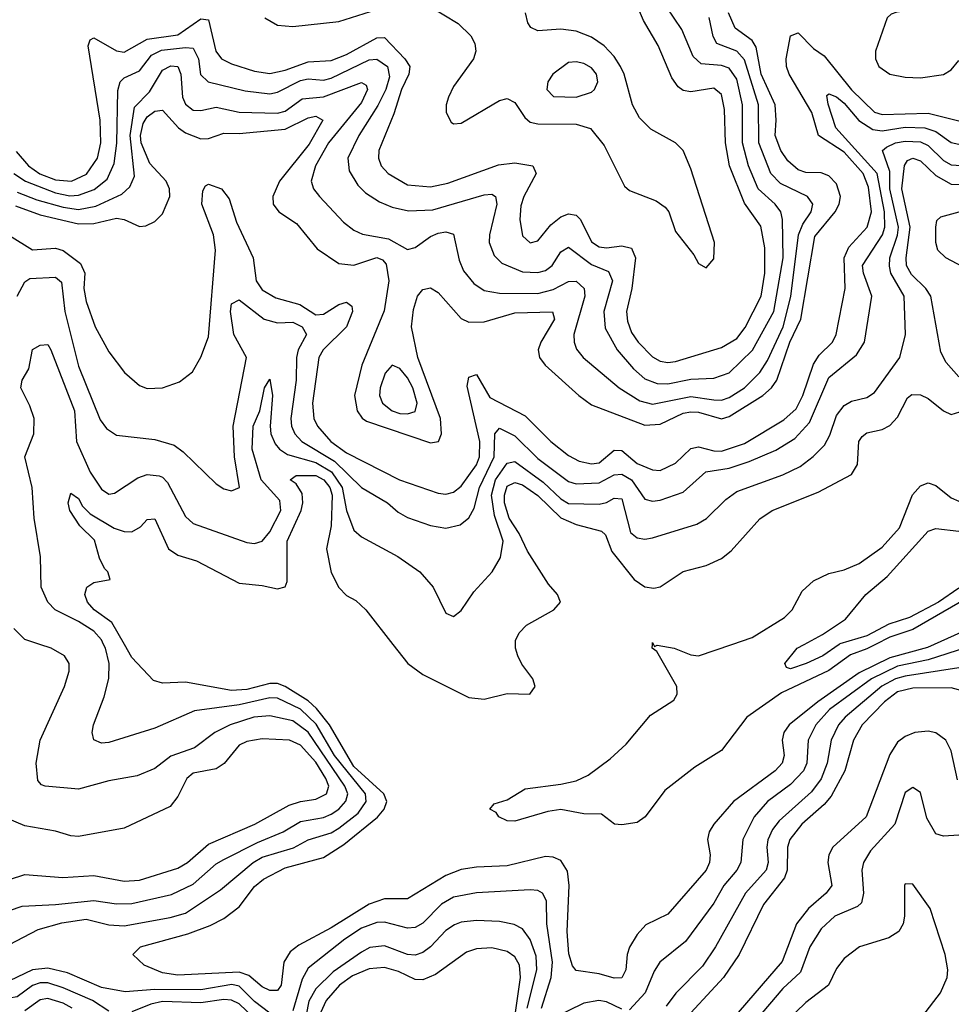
# Model space of a CAD drawing. Header units: inches. Extents: x 884549 to 1028252, y 526810 to 653624.
# Tile 657 of 1056: x 991577 to 994010, y 559060 to 561632. Entities that reach past the tile are written whole.
import ezdxf

# ---------------------------------------------------------------- set-up
doc = ezdxf.new("R2010")
doc.units = ezdxf.units.IN
doc.header["$MEASUREMENT"] = 0
doc.layers.add('A9595', color=7, linetype='Continuous')
doc.layers.add('A9596', color=7, linetype='Continuous')

msp = doc.modelspace()

# ---------------------------------------------------------------- linework, layer by layer
at = {"layer": 'A9595', "color": 5}
for points, elevation in [([(991530, 559205.3), (991624.9, 559255.1), (991687, 559273), (991750, 559281.9), (991810, 559267.3), (991850, 559265.2), (991970, 559286.6), (992010, 559298.1), (992100.9, 559359.1), (992186.4, 559430), (992210, 559443.8), (992291.6, 559468.4), (992330, 559489.1), (992390, 559508.1), (992410, 559519.9), (992460.6, 559559.4), (992482, 559590), (992479.8, 559610), (992399.3, 559710), (992351.3, 559791.3), (992310, 559830.5), (992250, 559859.7), (992230, 559860.7), (992150, 559842.5), (992033.4, 559826.6), (991930, 559781.3), (991810, 559744.1), (991790, 559741.9), (991770.7, 559750.7), (991766.2, 559770), (991769.2, 559790), (991797.1, 559862.9), (991809.2, 559910.8), (991810.5, 559950), (991800.5, 559990), (991795.7, 560000)], 1940), ([(991550, 559304.9), (991583.4, 559316.6), (991670, 559320.4), (991770, 559331.4), (991830, 559322.5), (991870, 559323.3), (991973.6, 559346.4), (992030, 559373.7), (992090, 559426.5), (992110, 559438.5), (992197.5, 559482.5), (992265.4, 559510), (992310, 559537.5), (992370, 559547.9), (992390, 559556.2), (992410.3, 559570), (992429.1, 559590.9), (992433.5, 559610), (992426.2, 559630), (992330, 559770.7), (992290, 559800.8), (992230, 559813.1), (992188.1, 559810), (992126.3, 559790), (992086.1, 559770), (992033.4, 559730), (991971.7, 559708.3), (991930, 559676.1), (991883.5, 559656.5), (991810, 559643.6), (991730, 559621.6), (991643.7, 559630), (991633.6, 559633.6), (991624.5, 559644.5), (991619.9, 559690), (991629.9, 559749.9), (991693.9, 559890), (991706.2, 559930), (991706, 559950), (991694, 559970), (991658.7, 559990), (991629.1, 560000)], 1960), ([(993965.5, 560000), (993947.9, 559992.1), (993850, 559964.8), (993770, 559925.5), (993661.4, 559850), (993587.1, 559790), (993572.9, 559770), (993568.6, 559750), (993573.3, 559710), (993568.2, 559690), (993550.5, 559670), (993441.7, 559590), (993390.1, 559530), (993377.9, 559510), (993373.6, 559490), (993380.1, 559450), (993378.3, 559430), (993370, 559410), (993270, 559295.3), (993212.4, 559267.6), (993190, 559242), (993170, 559208.7), (993163.7, 559190), (993160.3, 559150), (993150, 559128.9), (993130, 559128), (993090, 559139.2), (993030, 559148), (993020.7, 559160.7), (993011.6, 559191.6), (993006.7, 559250), (993012.4, 559370), (993008, 559408), (992990, 559435.1), (992970, 559444.6), (992950, 559446.2), (992850, 559421.4), (992770, 559418.5), (992730, 559412.3), (992690, 559396.7), (992590, 559335.5), (992530, 559335.7), (992490, 559321.3), (992390, 559259.4), (992305.6, 559214.4), (992283.1, 559196.9), (992266.3, 559170), (992259.6, 559110), (992250, 559096.1), (992230, 559095.6), (992210, 559105.5), (992175.1, 559135.1), (992150, 559143.8), (991990, 559136.2), (991950, 559142.1), (991902, 559162), (991872.2, 559190), (991892.4, 559210), (992016.1, 559243.9), (992074.7, 559265.3), (992110, 559283.8), (992150, 559314.4), (992190, 559367.2), (992213.5, 559386.5), (992270, 559416.6), (992370, 559442.9), (992423.1, 559476.9), (992511.5, 559548.5), (992529, 559570), (992535.6, 559590), (992527.7, 559610), (992450, 559681.4), (992385.6, 559790), (992352.3, 559832.3), (992330, 559852.2), (992270, 559889.8), (992250, 559897.6), (992230, 559897.6), (992170, 559882), (992130, 559879.4), (992010, 559901.1), (991950, 559899.1), (991925.9, 559905.9), (991870, 559966), (991850.4, 560000)], 1920), ([(992551.7, 560000), (992591, 559950), (992630, 559921.2), (992750, 559861.1), (992790, 559857), (992850, 559872.2), (992909.6, 559870.4), (992923.6, 559890), (992917.4, 559910), (992888.3, 559948.3), (992878.2, 559970), (992872, 559990), (992872.1, 560000)], 1920), ([(993812.1, 560000), (993790, 559988.8), (993747, 559973), (993690, 559931.7), (993566.9, 559873.1), (993476.4, 559810), (993410, 559722.9), (993340.7, 559679.3), (993261.8, 559618.2), (993210.7, 559549.3), (993190, 559535.2), (993150, 559529.1), (993130.8, 559530.8), (993096.6, 559556.6), (993050, 559557.4), (992990, 559569.1), (992956.4, 559563.6), (992870, 559538.2), (992850, 559539.3), (992828.2, 559550), (992821.1, 559561.1), (992805.2, 559570), (992816.5, 559583.5), (992850, 559593.7), (992897, 559623), (992990, 559634.7), (993030, 559643.6), (993061.8, 559658.2), (993119.1, 559700.9), (993160.9, 559739.1), (993224.8, 559815.2), (993285.5, 559854.5), (993294.5, 559870), (993293.1, 559890), (993241.2, 559981.2), (993228.5, 559990), (993229.5, 560000)], 1880), ([(994050, 559991.7), (993950, 559960), (993870, 559943.2), (993802.1, 559910), (993692.4, 559830), (993656.2, 559790), (993636.5, 559750), (993632.9, 559690), (993624, 559670), (993590, 559633.9), (993530, 559589.5), (993495.3, 559550), (993465.6, 559490), (993460.5, 559430), (993449.7, 559410), (993416.5, 559370), (993390, 559323.6), (993316.2, 559223.8), (993248.9, 559170), (993233.9, 559146.1), (993210.5, 559090), (993170, 559045.1)], 1940), ([(993232.2, 560000), (993234.6, 559994.6), (993241.9, 559998.1), (993286, 559990), (993330, 559972.4), (993350, 559970.4), (993437.2, 560000)], 1880), ([(993717.1, 560000), (993674.4, 559970), (993631, 559950), (993590, 559936.2), (993580, 559940), (993575.5, 559950), (993607.3, 559990), (993625.9, 560000)], 1860), ([(994030, 559938.8), (993890, 559917.5), (993864.6, 559910), (993828.9, 559891.1), (993732.6, 559810), (993715.4, 559790), (993696.3, 559750), (993685.7, 559690), (993670, 559648.9), (993645.1, 559614.9), (993560.8, 559539.2), (993543.3, 559516.7), (993530.8, 559489.2), (993528, 559470), (993531.8, 559430), (993526.7, 559410), (993472.4, 559350), (993394.3, 559210), (993360.7, 559159.3), (993290.8, 559089.2), (993265.3, 559054.7)], 1960), ([(994038.5, 559878.5), (994010, 559887), (993910, 559886.1), (993870, 559876.3), (993836.1, 559850), (993777.8, 559790), (993754.5, 559750), (993732.4, 559670), (993696.6, 559603.4), (993678.5, 559581.5), (993620.2, 559530), (993588.8, 559490), (993582.3, 559470), (993581.1, 559410), (993574.8, 559390), (993519.3, 559320.7), (993456.1, 559190), (993415.3, 559130), (993297.5, 559002.5)], 1980), ([(994026.6, 559646.6), (994010, 559722), (993995.8, 559750), (993970, 559769.3), (993950, 559773.6), (993915.3, 559770), (993890, 559759.1), (993870, 559744.3), (993850, 559712.3), (993787.5, 559550), (993701, 559470), (993690.4, 559450), (993687.5, 559430), (993697.9, 559370), (993683.1, 559350), (993637.2, 559310), (993605.8, 559270), (993568.5, 559171.5), (993420.3, 558999.7)], 2020), ([(991550, 559385.5), (991590, 559399.3), (991689.3, 559390.7), (991770, 559396.1), (991850, 559381.9), (991890, 559383.9), (991990, 559415.7), (992014.9, 559430), (992070, 559478.2), (992191.1, 559530), (992280.3, 559579.7), (992310, 559589.8), (992350, 559595.7), (992378.2, 559610), (992383.9, 559630), (992376.8, 559650), (992350, 559692.5), (992310, 559736.8), (992281.6, 559750), (992210, 559753.4), (992170, 559746.4), (992150, 559736.4), (992111, 559689), (992090, 559674.9), (992030, 559663.8), (992013.7, 559650), (991990, 559602.5), (991970, 559576.3), (991850, 559519.9), (991730, 559498.1), (991710, 559499.9), (991670, 559512.5), (991590, 559525.7), (991486.8, 559570)], 1980), ([(994030, 559501.8), (993990, 559498.8), (993970, 559505.3), (993946.2, 559546.2), (993930, 559613), (993910, 559626), (993890, 559612.9), (993862.5, 559530), (993799.2, 559460.8), (993780.6, 559430), (993776.6, 559410), (993781, 559350), (993775.3, 559324.7), (993765, 559315), (993705.6, 559290), (993670, 559256.7), (993640.8, 559210), (993616.4, 559143.6), (993570, 559101.3), (993445.3, 558954.7)], 2040), ([(993889.9, 558970), (993981.7, 559090), (993999.9, 559130), (994001.6, 559150), (993994.1, 559190), (993955, 559310), (993910, 559373.3), (993890, 559374.5), (993887.8, 559370), (993888.4, 559290), (993884.5, 559270), (993872.8, 559250), (993846.9, 559233.1), (993770.3, 559210), (993730, 559179.4), (993710, 559153.3), (993689.5, 559110), (993630, 559064.3), (993550, 558987.3)], 2060), ([(992939.4, 559050), (992964.7, 559130), (992968.2, 559170), (992953.8, 559270), (992952.9, 559330), (992942.8, 559350), (992930, 559357.5), (992910, 559359.2), (992770, 559351.3), (992710, 559339.9), (992678.2, 559321.8), (992630, 559272.1), (992610, 559260.5), (992590, 559258.5), (992530, 559274.3), (992510, 559273.7), (992470, 559258.8), (992425.7, 559230), (992330, 559154.6), (992314.4, 559125.6), (992290, 559042.8)], 1940), ([(992902.5, 559050), (992928, 559150), (992925.9, 559185.9), (992910, 559228.7), (992890, 559256.6), (992868.3, 559268.3), (992830, 559276.1), (992770, 559278.4), (992730, 559274), (992712.6, 559267.4), (992690, 559252.3), (992650, 559209.9), (992630, 559195.3), (992610, 559188.3), (992590, 559189.9), (992530, 559212.8), (992491.7, 559208.3), (992470, 559196.4), (992395.3, 559144.7), (992350, 559100.4), (992331.6, 559068.4), (992313, 558970)], 1960), ([(992864.9, 558990), (992884.5, 559130), (992882.2, 559162.2), (992870, 559183.9), (992850, 559197.4), (992810, 559206.9), (992770, 559204.3), (992744.1, 559195.9), (992662.6, 559137.4), (992630, 559123.5), (992610, 559124.2), (992565.9, 559145.9), (992530, 559155.8), (992490, 559152.3), (992445.9, 559134.1), (992411.9, 559110), (992376.9, 559070), (992362.3, 559037.7)], 1980), ([(992230, 559036.3), (992190, 559067.2), (992150, 559106.8), (992131.1, 559111.1), (992050, 559097.9), (991930, 559098.9), (991852, 559092), (991790, 559103.9), (991701.7, 559141.7), (991650, 559154.1), (991610, 559149.6), (991550, 559120.7)], 1940), ([(991810, 559041.5), (991767, 559070), (991690, 559102.7), (991650, 559115.5), (991630, 559115.6), (991610, 559108.8), (991570, 559078.9), (991550, 559075.5), (991490, 559086.2), (991410, 559090.3), (991373, 559087), (991345.7, 559074.3), (991310, 559045.5)], 1960), ([(991713.7, 559050), (991690, 559063.1), (991650, 559074.6), (991630, 559071.4), (991590, 559043.1)], 1980), ([(992247.8, 558967.8), (992150, 559060.8), (992130, 559070.4), (992110, 559072), (992050, 559063.7), (991950, 559066.9), (991919.6, 559060.4), (991870, 559040.4)], 1960), ([(993150, 559046.8), (993110, 559066), (993089.6, 559069.6), (993050, 559062.8), (992970, 559023.6)], 1940)]:
    msp.add_lwpolyline(points, dxfattribs=dict(at, elevation=elevation))
at = {"layer": 'A9596', "color": 5}
for points, elevation in [([(994053.6, 561786.4), (993990, 561701.6), (993970, 561682.3), (993930, 561659.5), (993868, 561652), (993853, 561647), (993842.9, 561637.1), (993811.9, 561550), (993812, 561530), (993821.4, 561510), (993850, 561490.1), (993890, 561482.1), (993930, 561480.5), (993990, 561489.1), (994010, 561501.4), (994030, 561525.6)], 2020), ([(991567.4, 561287.4), (991599.3, 561250), (991629.5, 561229.5), (991670, 561214.2), (991712.2, 561210), (991751.2, 561228.8), (991779.9, 561270), (991788.8, 561310), (991786.6, 561370), (991755.9, 561564.1), (991760.4, 561579.6), (991770, 561584.6), (991830, 561551.1), (991850, 561547.7), (991910, 561581.1), (991990, 561592.6), (992050, 561634.2), (992070, 561631.5), (992089.2, 561550), (992104.1, 561530), (992130, 561517.1), (992190, 561497.9), (992230, 561491.8), (992270, 561500.7), (992330, 561522.3), (992390, 561525.3), (992430, 561540.8), (992510, 561585), (992530, 561585.9), (992582.7, 561530), (992595.6, 561510), (992593.6, 561490), (992574.4, 561450), (992554, 561386), (992514.8, 561290), (992514, 561270), (992520.6, 561250), (992539.2, 561230), (992590, 561200.8), (992650, 561195.1), (992695.2, 561204.8), (992827.2, 561252.8), (992870, 561258.1), (992917.1, 561250), (992925.7, 561230), (992893.6, 561170), (992886.2, 561146.2), (992882.9, 561110), (992890, 561067.1), (992910, 561049), (992930, 561054.2), (992963.9, 561096.1), (992990, 561117.1), (993010, 561124.8), (993030, 561121.3), (993041.6, 561110), (993070, 561051.9), (993090, 561038.5), (993110, 561035.8), (993150, 561041.2), (993175.3, 561035.3), (993185, 561010), (993176, 560930), (993161.4, 560870), (993164.5, 560844.5), (993175.3, 560815.3), (993192.1, 560790), (993230, 560751.2), (993250, 560740.2), (993270, 560736.4), (993290, 560738.8), (993410, 560775.3), (993450, 560799.5), (993472.1, 560827.9), (993513.5, 560910), (993522.9, 560970), (993523.6, 561036.4), (993512.6, 561092.6), (993470, 561152.5), (993430.7, 561250), (993420, 561310), (993417.8, 561397.8), (993410, 561437), (993390, 561453), (993330, 561443.6), (993310, 561447.4), (993297.1, 561457.1), (993280.6, 561480.6), (993244.3, 561564.3), (993205.9, 561630), (993183.5, 561683.5)], 2080), ([(991561.1, 561230), (991591.7, 561210), (991670, 561180), (991707.6, 561172.4), (991730, 561173.5), (991771.1, 561188.9), (991804.8, 561215.2), (991823.6, 561256.4), (991830.3, 561309.7), (991833.1, 561446.9), (991839.5, 561470), (991850, 561480.1), (991890, 561498.5), (991920.9, 561539.1), (991947.2, 561552.8), (992010, 561559.9), (992030, 561557.8), (992044.1, 561530), (992048.9, 561488.9), (992069.3, 561470), (992165.9, 561445.9), (992230, 561438.1), (992250, 561443), (992310, 561473.6), (992330, 561477.3), (992370, 561474.2), (992390, 561479.6), (992490, 561527.4), (992510, 561528.7), (992537.6, 561510), (992542.7, 561482.7), (992533, 561450), (992512.2, 561407.8), (992462.4, 561330), (992434.2, 561270), (992437.7, 561237.7), (992460.2, 561200.2), (992480.1, 561180.1), (992516.6, 561156.6), (992550, 561142.3), (992592.5, 561132.5), (992655.5, 561135.5), (992790, 561174.9), (992810, 561176.3), (992819.2, 561170), (992823.3, 561150), (992803.8, 561070), (992803.4, 561050), (992816.3, 561016.3), (992836, 560996), (992890, 560973.3), (992930, 560971.7), (992950, 560977), (992968, 560990), (992990, 561025.8), (993010, 561038), (993070, 560992.8), (993114.4, 560974.4), (993125.2, 560950), (993102.3, 560870), (993106.4, 560826.4), (993137.8, 560770), (993180.2, 560720.2), (993210, 560694.3), (993242.1, 560682.1), (993270, 560681.1), (993330, 560693.3), (993390, 560695.4), (993430, 560709.7), (993491, 560769), (993546.4, 560870), (993570.7, 561010), (993569, 561110), (993564.8, 561130), (993550.4, 561150), (993505.5, 561190), (993480.8, 561250), (993464.5, 561310), (993464.8, 561410), (993450, 561476.6), (993430, 561505.2), (993410, 561512.7), (993357, 561517), (993336.3, 561536.3), (993306.1, 561606.1), (993266.1, 561666.1)], 2060), ([(992217.1, 561637.1), (992250, 561618.2), (992290, 561614.5), (992410, 561627.1), (992510, 561658.7)], 2120), ([(992647.1, 561667.1), (992722.3, 561622.3), (992755.5, 561590), (992765.9, 561570), (992768.2, 561550), (992762, 561530), (992710, 561457.5), (992696.6, 561430), (992690.6, 561410), (992690.8, 561390), (992704.2, 561364.2), (992710, 561360.5), (992730, 561362), (992830, 561420.7), (992850, 561425.9), (992870, 561415.7), (992896.2, 561376.2), (992910, 561364.5), (992930, 561359.8), (993030, 561359), (993067.7, 561347.7), (993103.8, 561303.8), (993156.9, 561196.9), (993170, 561185.6), (993239.2, 561159.2), (993262.5, 561142.5), (993272.1, 561130), (993290, 561078.4), (993337.7, 561017.7), (993350, 560995.5), (993370, 560983.8), (993390, 561007.7), (993391.9, 561050), (993330, 561242.2), (993309.9, 561290), (993289.8, 561310), (993225.8, 561345.8), (993195.6, 561375.6), (993177.1, 561410), (993155.3, 561490), (993145.9, 561510), (993130, 561535.9), (993103.7, 561563.7), (993070, 561586.5), (993030, 561602.4), (992990, 561607.6), (992930, 561603.1), (992911.8, 561611.8), (992904.1, 561624.1), (992898.4, 561650)], 2120), ([(991565.7, 561145.7), (991630, 561122.3), (991730, 561098.4), (991770, 561099.6), (991830, 561113.3), (991849.8, 561109.8), (991890, 561091.5), (991906.5, 561093.5), (991930, 561105.2), (991950, 561124.7), (991968.5, 561170), (991968.3, 561190), (991959.1, 561210), (991916.5, 561256.5), (991894, 561310), (991892.5, 561330), (991899.3, 561360.7), (991910, 561378.6), (991930, 561392.8), (991950, 561395.7), (991991.3, 561350), (992010, 561336.8), (992050, 561321.1), (992070, 561321.9), (992110, 561335.3), (992150, 561334.6), (992270, 561346.5), (992330, 561375.5), (992350, 561380.5), (992368.7, 561370), (992332.9, 561307.1), (992255, 561210), (992238.3, 561170), (992239.1, 561150), (992253.4, 561130), (992299.5, 561099.5), (992353.8, 561033.8), (992410, 560995), (992450, 560991.1), (992510, 561010.6), (992524.4, 561004.4), (992533.8, 560993.8), (992540.8, 560950), (992528.9, 560871.1), (992470.6, 560730), (992450.9, 560650), (992457.9, 560610), (992471, 560591), (992483, 560583), (992650, 560526.5), (992671.1, 560530), (992678.9, 560550), (992675.7, 560590), (992616.8, 560750), (992600.6, 560830), (992605.3, 560874.7), (992616.2, 560910), (992630, 560927.5), (992650, 560931.3), (992670, 560919.2), (992730, 560851.2), (992750, 560841.8), (992790, 560843.2), (992870, 560866.1), (992968.9, 560868.9), (992974, 560850), (992938.1, 560790), (992930.9, 560770), (992934.7, 560750), (992949.5, 560730), (993037.1, 560650), (993070, 560625.6), (993210, 560572.9), (993250, 560575.1), (993310, 560603.9), (993330, 560607.6), (993350, 560606.5), (993410, 560589.8), (993430, 560595.5), (993518.1, 560650), (993540.7, 560670), (993554.3, 560690), (993588.7, 560790), (993617.2, 560850), (993653.9, 561066.1), (993706.6, 561130), (993717.1, 561150), (993721, 561170), (993710, 561203.7), (993690, 561223.9), (993670, 561231.7), (993630, 561233), (993610, 561240.1), (993583.5, 561263.5), (993565, 561290), (993550.2, 561330), (993553.2, 561370), (993550, 561410), (993513.9, 561490), (993500.6, 561560.6), (993490, 561577.6), (993445.4, 561610), (993428, 561650)], 2020), ([(991570, 561181.3), (991621.7, 561161.7), (991690, 561142.3), (991730, 561136.6), (991775.2, 561144.8), (991843.8, 561176.2), (991864.6, 561195.4), (991876.6, 561223.4), (991865, 561330), (991876.3, 561403.7), (991916.2, 561443.8), (991950, 561499.9), (991971.6, 561511.6), (991990.1, 561510), (991998, 561490), (992001.7, 561430), (992010, 561411.3), (992030, 561395.4), (992050, 561394.9), (992090, 561404), (992150, 561390.7), (992250, 561387.6), (992270, 561393.1), (992314.5, 561425.5), (992370, 561430.8), (992470, 561467.8), (992481.5, 561461.5), (992485.7, 561450), (992470, 561415.9), (992383, 561310), (992349.1, 561250), (992338.2, 561210), (992343.8, 561190), (992359.8, 561170), (992422.8, 561102.8), (992450, 561081.9), (992472.1, 561072.1), (992539.9, 561059.9), (992590, 561031.9), (992610, 561037.3), (992650, 561065.7), (992670, 561074.1), (992690, 561077.8), (992710, 561071.6), (992724.3, 561004.3), (992735.9, 560975.9), (992762.9, 560942.9), (992790, 560924.5), (992830, 560917.5), (992930, 560916.9), (992970, 560927.5), (993010, 560947.9), (993030, 560948.7), (993051.3, 560930), (993053, 560910), (993024.4, 560810), (993024.7, 560790), (993031.1, 560771.1), (993048.4, 560750), (993143.1, 560670), (993196.8, 560636.8), (993230, 560628.1), (993330, 560647.6), (993390, 560638.7), (993410, 560638.4), (993430, 560644.9), (993469.9, 560670), (993510, 560710.1), (993530, 560741.5), (993571.1, 560830), (993591, 560909), (993611.2, 561070), (993622.3, 561097.7), (993644.3, 561130), (993648.4, 561150), (993634.6, 561170), (993564, 561204), (993538.7, 561230), (993507.2, 561310), (993507, 561410), (993470, 561527.5), (993450, 561549.7), (993397.4, 561570), (993388.2, 561588.2), (993378.2, 561638.2)], 2040), ([(991550, 561068.1), (991610, 561030.6), (991670, 561035.3), (991690, 561029.2), (991735.3, 560995.3), (991746.9, 560970), (991744.2, 560930), (991750, 560896.1), (991773.6, 560830), (991810, 560764.7), (991850.1, 560710.1), (991890, 560676.2), (991910, 560668.3), (991950, 560670.2), (991993.8, 560686.2), (992027.8, 560712.2), (992049.9, 560750.1), (992070, 560803.7), (992087.9, 561030), (992082.8, 561070), (992052.4, 561150), (992054.7, 561185.3), (992061.8, 561198.2), (992070, 561202.5), (992104, 561190), (992124.2, 561164.2), (992143.2, 561103.2), (992187, 561010), (992194.1, 560950), (992210, 560926.1), (992245.5, 560905.5), (992308.3, 560888.3), (992350, 560861.4), (992370, 560862.7), (992410, 560887.8), (992430, 560893.8), (992444.1, 560884.1), (992445.8, 560870), (992430.4, 560830), (992369.7, 560770), (992358.2, 560750), (992342, 560630), (992345.2, 560590), (992354.5, 560570), (992389.7, 560530), (992430, 560500.2), (992568.7, 560430), (992670, 560394.9), (992690, 560392.4), (992710, 560398.2), (992730, 560413.4), (992770, 560469), (992778, 560490), (992779.1, 560530), (992745.3, 560674.7), (992750, 560698.5), (992770, 560705.2), (992804.7, 560644.7), (992896.9, 560596.9), (992964.1, 560530), (993010, 560493.2), (993038.4, 560478.4), (993070, 560471.7), (993090, 560474.6), (993130, 560507.6), (993150, 560506.6), (993190, 560472.8), (993230, 560455.7), (993250, 560454.6), (993290, 560473.2), (993330, 560511.8), (993350, 560516), (993390, 560505.4), (993410, 560505), (993470, 560524.7), (993573.1, 560586.9), (993604.9, 560615.1), (993622.4, 560650), (993650, 560732.6), (993664.7, 560755.3), (993699.9, 560790), (993709.6, 560810), (993732.6, 560930), (993730.4, 561010), (993742.4, 561037.6), (993790.7, 561090), (993802.1, 561130), (993794.3, 561194.3), (993780.1, 561230), (993730, 561285.8), (993663.3, 561330), (993646.3, 561390), (993586.9, 561490), (993579.5, 561510), (993578.9, 561530), (993590, 561590.1), (993610, 561598.1), (993650, 561556.9), (993678.1, 561538.1), (993749.3, 561449.3), (993810, 561390.6), (993830, 561384.6), (993950, 561387.9), (994030, 561367.6)], 1980), ([(991569.9, 560910.1), (991590, 560946.9), (991603.6, 560956.4), (991670, 560959.6), (991686, 560946), (991694.8, 560870), (991730, 560727.2), (991787, 560587), (991803.7, 560563.7), (991830, 560547.1), (991930, 560535.6), (991980.2, 560520.2), (992003.5, 560503.5), (992090, 560419.2), (992110, 560406.7), (992130, 560401.2), (992151.3, 560410), (992138, 560490), (992134.6, 560570), (992169.1, 560750), (992136.3, 560810), (992127.4, 560870), (992130.4, 560889.6), (992150, 560900.4), (992215, 560850), (992250, 560840.2), (992290, 560841.5), (992314.4, 560830), (992326.3, 560810), (992304.1, 560770), (992299.4, 560750), (992299.2, 560690), (992285, 560590), (992287, 560570), (992295.4, 560550), (992314.1, 560530), (992399.2, 560479.2), (992470, 560410.1), (992537.8, 560370), (992565.2, 560345.2), (992590, 560332), (992650, 560310.6), (992690, 560303.8), (992727.4, 560312.6), (992749.6, 560330.4), (992764.1, 560355.9), (992777.6, 560410), (992815.8, 560490), (992817.6, 560550), (992830, 560565), (992870, 560545), (992930, 560485.9), (993010, 560425.6), (993030, 560419.8), (993090, 560422.4), (993130, 560442.8), (993150, 560445), (993174.7, 560430), (993210, 560379.6), (993230, 560374.1), (993250, 560376.5), (993310, 560397.5), (993368.9, 560451.1), (993430, 560460.9), (993482, 560478), (993552.1, 560507.9), (993601.6, 560538.4), (993640.2, 560579.8), (993690, 560697), (993763, 560757), (993783.4, 560790), (993803.1, 560910), (993781, 560970), (993778.1, 560990), (993830.4, 561070), (993836.3, 561090), (993836.1, 561130), (993816.9, 561230), (993708.8, 561350), (993688.3, 561411.7), (993685.5, 561434.5), (993690, 561438.8), (993710, 561430.8), (993730, 561414.3), (993768.4, 561368.4), (993805, 561345), (993830, 561341.6), (993890, 561351.6), (993940.9, 561350), (993970, 561340.3), (994010, 561311.6), (994030, 561306.8)], 1960), ([(991795.7, 560000), (991790, 560012.1), (991770, 560034.4), (991730, 560059.9), (991669.1, 560090), (991650.5, 560110), (991632.5, 560150), (991631.1, 560228.9), (991614.5, 560330), (991609.1, 560410), (991590.4, 560490), (991613.4, 560550), (991614.5, 560590), (991603.3, 560623.3), (991579.4, 560670), (991583.4, 560690), (991600.3, 560719.7), (991610, 560770.9), (991630, 560781.7), (991650, 560783.5), (991658.3, 560770), (991719.8, 560610), (991724.9, 560530), (991761.2, 560450), (991790, 560405.5), (991810, 560392.5), (991824.8, 560395.2), (991885, 560435), (991910, 560443.7), (991940.8, 560440.8), (991950, 560437.2), (991962.9, 560422.9), (992010, 560334), (992030, 560316.2), (992170, 560266.4), (992190, 560263.4), (992210, 560270.1), (992230, 560294.3), (992258.8, 560350), (992256.3, 560376.3), (992207.4, 560430), (992183.9, 560510), (992186.3, 560570), (992203.7, 560610), (992216, 560670), (992230, 560692.9), (992237.1, 560650), (992230.9, 560570), (992233, 560550), (992244.1, 560524.1), (992255.7, 560510), (992276.3, 560496.3), (992350, 560475.5), (992390.8, 560450.8), (992419.4, 560410), (992430.3, 560350.3), (992450, 560298.2), (992470, 560281.3), (992564.4, 560230), (992622, 560190), (992657, 560150), (992690, 560082), (992710, 560073), (992730, 560088.2), (992762.7, 560137.3), (992810.8, 560190), (992832.9, 560227.1), (992839.3, 560270), (992817.2, 560337.2), (992809.1, 560390), (992819.6, 560430), (992850, 560473.5), (992870, 560477.6), (992943.8, 560423.8), (992990, 560380.6), (993010, 560368.2), (993090, 560366.3), (993110, 560371), (993130, 560382.4), (993150, 560380.6), (993172.1, 560292.1), (993190, 560278.6), (993210, 560275.4), (993230, 560278.8), (993345.4, 560314.6), (993370.6, 560329.4), (993421.5, 560378.5), (993450, 560399.4), (993570, 560442.8), (993615.1, 560464.9), (993649.4, 560490.6), (993679.1, 560520.9), (993693, 560547), (993710, 560598), (993730, 560624.1), (993750, 560635.1), (993790, 560645.1), (993810, 560658.3), (993876, 560750), (993890.4, 560810), (993887.1, 560910), (993852.5, 560970), (993848.6, 560988.6), (993850, 561010), (993870, 561068.8), (993872, 561090), (993849.8, 561190), (993850, 561235.9), (993830.8, 561290), (993841.2, 561298.8), (993864.9, 561310), (993890, 561314.9), (993930, 561313.2), (993950, 561303.8), (993990, 561264), (994010, 561252.9), (994050, 561250.6)], 1940), ([(994030, 560699.2), (993996.8, 560736.8), (993983.3, 560763.3), (993956.4, 560910), (993944.1, 560930), (993906.1, 560966.1), (993893.3, 560990), (993892.1, 561010), (993902.6, 561090), (993880.8, 561190), (993888.4, 561251.6), (993896.1, 561263.9), (993910, 561270.8), (993930, 561263.7), (993970, 561225.3), (994010, 561202.6), (994050, 561201.7)], 1920), ([(994071.6, 560970), (993995.7, 561010), (993975, 561030), (993969.8, 561049.8), (993969.6, 561090.4), (993972.4, 561107.6), (993982.8, 561117.2), (994050, 561135)], 1880), ([(992872.1, 560000), (992872.2, 560010), (992881.7, 560030), (992900.5, 560050), (992971.8, 560090), (992989.7, 560110), (992981.8, 560130), (992957.8, 560157.8), (992903.3, 560243.3), (992881.4, 560290), (992855.6, 560330), (992843.1, 560370), (992842.8, 560390), (992850, 560413.5), (992870, 560423.4), (992890, 560416.6), (992930, 560389.2), (992990, 560330.3), (993030, 560313.1), (993096.1, 560296.1), (993106.6, 560286.6), (993123.1, 560243.1), (993181.9, 560170), (993210, 560150.1), (993233.2, 560146.8), (993250, 560150.1), (993309.9, 560190.1), (993370, 560206.4), (993410, 560224.1), (993435.4, 560244.6), (993510, 560328.1), (993542.2, 560350), (993662.1, 560397.9), (993750, 560444.1), (993764.9, 560470), (993769.1, 560530), (993777, 560543), (993790, 560553.1), (993830, 560561.1), (993850, 560571.6), (993870, 560594.1), (993896.1, 560643.9), (993907, 560653), (993930, 560652.1), (993950, 560642.9), (993990, 560610.1), (994010, 560600.5), (994032.4, 560607.6)], 1920), ([(991850.4, 560000), (991817.3, 560057.3), (991770.9, 560090), (991753.7, 560110), (991746.5, 560130), (991751.9, 560150), (991770, 560161.9), (991813.3, 560170), (991807.2, 560190), (991798.2, 560198.2), (991785.5, 560225.5), (991772.2, 560272.2), (991734.1, 560310), (991707.8, 560350), (991703.2, 560370), (991710, 560395.2), (991730, 560381.1), (991741, 560361), (991761.2, 560341.2), (991823.6, 560303.6), (991850, 560294.9), (991870, 560294), (991892.4, 560307.6), (991910, 560326.7), (991930, 560327.8), (991965.8, 560250), (991990, 560232.9), (992038.3, 560218.3), (992150, 560160.4), (992210, 560154.1), (992250, 560144.8), (992270, 560150.2), (992275.6, 560164.4), (992275.3, 560270), (992312.2, 560350), (992316.3, 560370), (992314.6, 560394.6), (992299.2, 560419.2), (992283.5, 560430), (992298.5, 560441.5), (992350, 560441.1), (992371.3, 560430), (992387.1, 560410), (992393.2, 560390), (992390, 560310), (992378, 560250), (992390, 560187.6), (992410, 560148.4), (992430, 560127.9), (992454.6, 560114.6), (992480.9, 560090), (992551.7, 560000)], 1920), ([(993437.2, 560000), (993490, 560017.9), (993574.8, 560070), (993594.8, 560090), (993620.6, 560139.4), (993650, 560165.7), (993690, 560185.6), (993730, 560195), (993770, 560211), (993830, 560254.1), (993875.3, 560304.7), (993909.1, 560390.9), (993930, 560414.4), (993950, 560421.8), (993970, 560415.1), (994010, 560383.4), (994030, 560374.3)], 1880), ([(993625.9, 560000), (993674.1, 560025.9), (993733.6, 560066.4), (993787, 560130), (993842.5, 560177.5), (993950, 560295.7), (993970, 560302.7), (994030, 560296.3)], 1860), ([(994378.3, 560000), (994375.2, 560010), (994344.4, 560050), (994335.3, 560070), (994324.9, 560124.9), (994310, 560153.3), (994290, 560169.9), (994274.7, 560174.7), (994230, 560177), (994210, 560172.1), (994130, 560132.4), (994050, 560119.6), (993910, 560039.3), (993850, 560019.2), (993812.1, 560000)], 1880), ([(994030, 560146.9), (993977.1, 560110), (993901.4, 560070), (993847, 560053), (993790, 560022.8), (993718.8, 560001.2), (993717.1, 560000)], 1860), ([(991629.1, 560000), (991590, 560013.2), (991561.8, 560041.8)], 1960), ([(994245.1, 560000), (994154.8, 560034.8), (994107.6, 560047.6), (994070, 560046.9), (993965.5, 560000)], 1920), ([(993229.5, 560000), (993230, 560004.7), (993232.2, 560000)], 1880)]:
    msp.add_lwpolyline(points, dxfattribs=dict(at, elevation=elevation))
for points, elevation in [([(993030, 561522.4), (993010, 561519.9), (992969.4, 561490), (992956.1, 561470), (992953.8, 561450), (992971.5, 561431.5), (993030, 561429.4), (993070, 561443.1), (993078, 561450), (993087.1, 561470), (993083.2, 561490), (993070, 561506.4), (993050, 561518.1)], 2140), ([(992550, 560729.2), (992531.2, 560708.8), (992518.7, 560670), (992516.9, 560650), (992524.2, 560630), (992549.5, 560610), (992570, 560603.7), (992590, 560602.1), (992610, 560608.7), (992615.4, 560630), (992603.6, 560670), (992590, 560696.3), (992570, 560720.6)], 2040)]:
    msp.add_lwpolyline(points, close=True, dxfattribs=dict(at, elevation=elevation))

doc.saveas('drawing.dxf')
